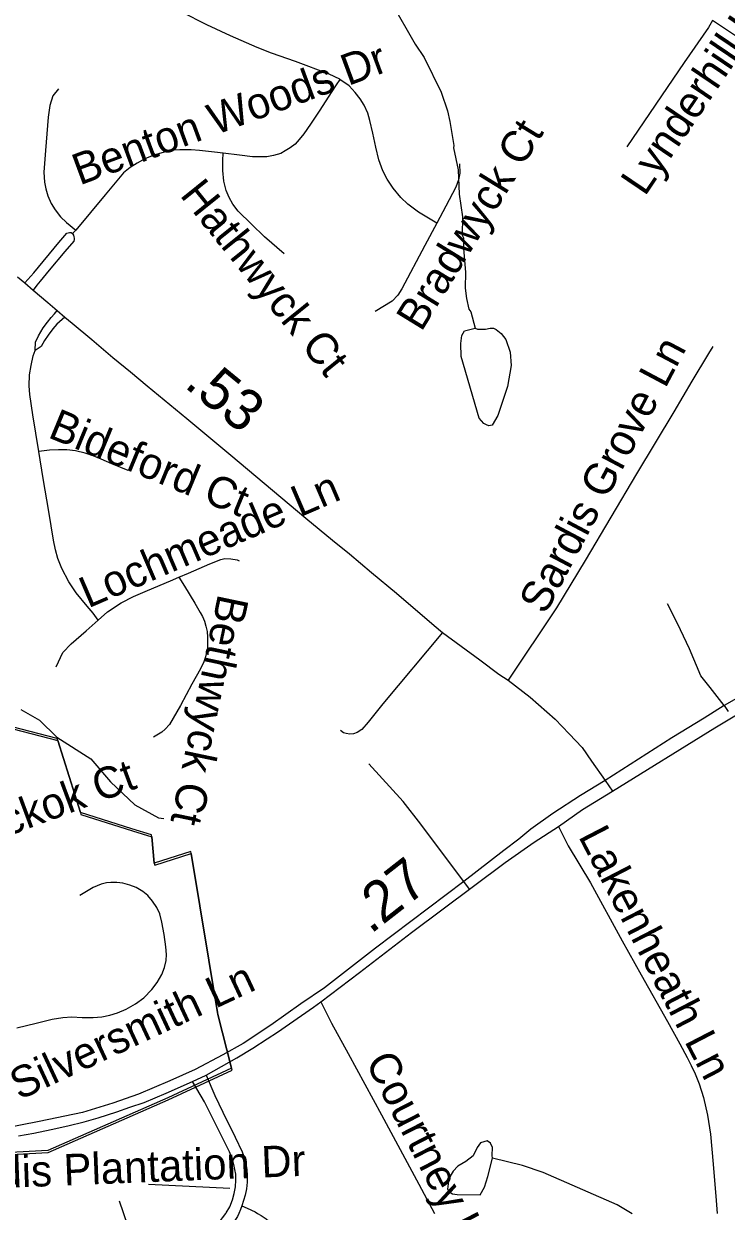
# Model space of a CAD drawing. Extents: x 1383679 to 1536984, y 460658 to 651027.
# Drawn here: x 1477876 to 1480007, y 501072 to 504672 of the extents above; entities that cross this region are included whole.
import ezdxf

# ---------------------------------------------------------------- set-up
doc = ezdxf.new("R2010")
doc.units = 0
for name, color, linetype in [('Default', 7, 'Continuous'), ('Exist Boundary Political City Limit New', 7, 'Continuous'), ('Exist Hydrographic Misc Water Feature', 7, 'Continuous'), ('Exist Road Non-System Type 51', 7, 'Continuous'), ('Exist Road Non-System Type 51 Label', 7, 'Continuous'), ('Exist Road Primary NC UnDivided 4 Lane Attributed', 7, 'Continuous'), ('Exist Road Secondary Mileage Hundredths English Label', 7, 'Continuous'), ('Exist Road Secondary Type 51 Attributed', 7, 'Continuous'), ('Map Preparation Boundary City Limit Buffer Line', 7, 'Continuous')]:
    doc.layers.add(name, color=color, linetype=linetype)

msp = doc.modelspace()

# ---------------------------------------------------------------- linework, layer by layer
at = {"layer": 'Default'}
for p, q in [((1477979.6, 502498.7), (1478048.1, 502280.8)), ((1478265.1, 502206.8), (1478272.5, 502127.3))]:
    msp.add_line(p, q, dxfattribs=at)
for points in [[(1477813.6, 502547.4), (1477815.8, 502541.5), (1477979.6, 502498.7)], [(1478048.1, 502280.8), (1478049.9, 502274.7), (1478206, 502225.6), (1478265.1, 502206.8)], [(1478272.5, 502127.3), (1478273.6, 502121.1), (1478384.5, 502156.2)], [(1478384.5, 502156.2), (1478464.1, 501674.7), (1478465.5, 501668.5), (1478506.6, 501506.3)], [(1478506.6, 501506.3), (1478313, 501416.5), (1477949.4, 501256.8), (1476856.5, 501197.8), (1476012, 501168.4), (1475776.9, 501112.5), (1475295.9, 500918.2), (1474788.5, 500683.2), (1474296, 500453.5), (1473953.4, 500235.6), (1473888.1, 500191.1), (1473458.5, 499815.3), (1473366.9, 499735.2), (1473369.5, 499729.8)]]:
    msp.add_lwpolyline(points, dxfattribs=at)
at = {"layer": 'Exist Boundary Political City Limit New'}
for p, q in [((1477979.6, 502498.7), (1478048.1, 502280.8)), ((1478048.1, 502280.8), (1477979.6, 502498.7)), ((1478265.1, 502206.8), (1478272.5, 502127.3)), ((1478272.5, 502127.3), (1478265.1, 502206.8))]:
    msp.add_line(p, q, dxfattribs=at)
for points in [[(1477813.6, 502547.4), (1477815.8, 502541.5), (1477979.6, 502498.7)], [(1477979.6, 502498.7), (1477977.9, 502504.8), (1477813.6, 502547.4)], [(1478048.1, 502280.8), (1478049.9, 502274.7), (1478206, 502225.6), (1478265.1, 502206.8)], [(1478265.1, 502206.8), (1478264, 502213), (1478204.4, 502231.8), (1478048.1, 502280.8)], [(1478384.5, 502156.2), (1478383.1, 502162.4), (1478272.5, 502127.3)], [(1478272.5, 502127.3), (1478273.6, 502121.1), (1478384.5, 502156.2)], [(1478384.5, 502156.2), (1478464.1, 501674.7), (1478465.5, 501668.5), (1478506.6, 501506.3)], [(1478506.6, 501506.3), (1478465.5, 501668.5), (1478464.1, 501674.7), (1478384.5, 502156.2)], [(1478506.6, 501506.3), (1478313, 501416.5), (1477949.4, 501256.8), (1476856.5, 501197.8), (1476012, 501168.4), (1475776.9, 501112.5), (1475295.9, 500918.2), (1474788.5, 500683.2), (1474296, 500453.5), (1473953.4, 500235.6), (1473888.1, 500191.1), (1473458.5, 499815.3), (1473366.9, 499735.2), (1473369.5, 499729.8)], [(1473369.5, 499729.8), (1473460.1, 499809.1), (1473889.8, 500185), (1473955, 500229.5), (1474297.6, 500447.3), (1474790.1, 500677), (1475297.5, 500912.1), (1475778.5, 501106.4), (1476013.6, 501162.2), (1476858.1, 501191.6), (1477951, 501250.7), (1478314.6, 501410.3), (1478508.2, 501500.1), (1478506.6, 501506.3)]]:
    msp.add_lwpolyline(points, dxfattribs=at)
at = {"layer": 'Exist Hydrographic Misc Water Feature'}
for points in [[(1478992.1, 504735), (1479063.7, 504609.5), (1479090.9, 504569), (1479143, 504464), (1479161.9, 504407.6), (1479169.2, 504375.5), (1479180.8, 504302.6), (1479179.7, 504295.3), (1479193.9, 504228.3), (1479197, 504154.9), (1479207.8, 504086.7), (1479206.7, 504030.7), (1479210.6, 504022.7), (1479209.9, 503990.7), (1479216.5, 503918.6), (1479215.6, 503870.6), (1479219.1, 503838.5), (1479226.5, 503806.4), (1479232.3, 503798.3), (1479245.7, 503748.4)], [(1479245.7, 503748.4), (1479253.2, 503745.9), (1479277.2, 503745.4), (1479291.4, 503749.1), (1479301.3, 503748.9), (1479309.2, 503744.7), (1479325, 503732.4), (1479338.6, 503714.1), (1479351.9, 503675.9), (1479355.1, 503635.9), (1479343.9, 503572.1), (1479314.3, 503484.6), (1479297.7, 503455), (1479287.7, 503453.2), (1479279.7, 503455.4), (1479271.8, 503459.5), (1479258.1, 503475.8), (1479203.7, 503662.8), (1479202.5, 503702.9), (1479204.9, 503726.8), (1479213.1, 503740.6), (1479245.7, 503748.4)], [(1477867.2, 502593.3), (1477924.3, 502560.5), (1477977, 502509.6), (1478080.3, 502443.1), (1478139.1, 502374), (1478213.7, 502304.5), (1478285, 502265.1), (1478301, 502262.7)], [(1479298.6, 501233.4), (1479297.4, 501241.1), (1479297.9, 501265.1), (1479292.2, 501279.2), (1479282.3, 501285.4), (1479262.2, 501279.8), (1479251.9, 501266), (1479239.5, 501240.2), (1479217.1, 501222.7), (1479192.8, 501209.2), (1479178.6, 501193.4), (1479166.2, 501171.7), (1479161.6, 501139.8), (1479167.4, 501131.7), (1479177.2, 501125.5), (1479191.2, 501123.2), (1479261.4, 501121.8), (1479273.6, 501145.5), (1479284.3, 501177.3), (1479298.6, 501233.4)], [(1479722.1, 501064.7), (1479676.6, 501091.6), (1479452.5, 501190), (1479388.9, 501211.3), (1479298.6, 501233.4)]]:
    msp.add_lwpolyline(points, dxfattribs=at)
at = {"layer": 'Exist Road Non-System Type 51'}
for p, q in [((1480075, 504608.4), (1479965.9, 504681.8)), ((1478034.2, 504045.7), (1478024.5, 504035.7)), ((1480001.1, 502604.8), (1479958.4, 502659.9)), ((1480001.1, 502604.8), (1480013.2, 502587.4)), ((1479499, 502238.4), (1479528.3, 502180))]:
    msp.add_line(p, q, dxfattribs=at)
for points in [[(1478835.5, 504503), (1478835, 504503.3), (1478802.4, 504519.1), (1478700.5, 504556.7), (1478628.2, 504582.6), (1478584, 504599.9), (1478503.1, 504634.9), (1478431.7, 504668.4), (1478355.5, 504706.4), (1478270.3, 504747.9), (1478194.4, 504785.6), (1478107.7, 504827.9), (1478059.9, 504850.5), (1478036.2, 504856.4), (1478013, 504858.8), (1477992.9, 504857.7)], [(1479965.9, 504681.8), (1479953.4, 504659.7), (1479879.4, 504554.5), (1479705.9, 504298.9)], [(1478835.5, 504503), (1478824.4, 504486.3), (1478808.5, 504462.7), (1478774.2, 504410.1), (1478746.6, 504367.2), (1478726.3, 504337.6), (1478712.1, 504320.2), (1478699.6, 504306.4), (1478684.9, 504295.3), (1478669.8, 504286.3), (1478656, 504278.6), (1478634.3, 504272), (1478613.6, 504268), (1478596.4, 504267.8), (1478570, 504268.2), (1478531.1, 504273.4), (1478481.8, 504279.1)], [(1479129.3, 504067.4), (1479074.3, 504100.6), (1479041.5, 504124.7), (1479020, 504145.3), (1478997.2, 504172.9), (1478978.5, 504200.7), (1478966, 504225.9), (1478953.2, 504259.4), (1478944.3, 504297.6), (1478935.5, 504339.4), (1478926.7, 504378), (1478919.7, 504400.6), (1478908.7, 504425), (1478896.9, 504444), (1478882, 504463.5), (1478863.5, 504483.1), (1478835.5, 504503)], [(1477981.8, 504473.8), (1477964.6, 504452.6), (1477955.1, 504423.5), (1477950.2, 504388.2), (1477942, 504287), (1477937.3, 504221.2), (1477939.1, 504191.6), (1477943.1, 504171.5), (1477949.9, 504150), (1477959.7, 504127.2), (1477971.9, 504107.3), (1477988.3, 504085.9), (1478005.7, 504069.2), (1478034.2, 504045.7)], [(1478481.8, 504279.1), (1478454.7, 504282.2), (1478410, 504287.2), (1478384.2, 504289.7), (1478363.9, 504289.7), (1478349.6, 504289.2), (1478330.7, 504287.9), (1478310.8, 504284.6), (1478295.2, 504280.6), (1478274.6, 504274.6), (1478260.5, 504269.2), (1478243.7, 504262.1), (1478220.1, 504249.3), (1478199.7, 504236.2), (1478179.5, 504219.7), (1478123.9, 504152.8), (1478078.9, 504099.4), (1478034.6, 504046.1), (1478034.2, 504045.7)], [(1478666, 503973.9), (1478606.6, 504025.3), (1478567.7, 504063.7), (1478527, 504103.9), (1478510.7, 504124.3), (1478499.2, 504144.9), (1478490.8, 504166.1), (1478482.9, 504194.8), (1478480, 504227.1), (1478480.5, 504256.7), (1478481.8, 504279.1)], [(1479198.5, 504246.5), (1479198.8, 504218.5), (1479195.1, 504198), (1479187.3, 504176.2), (1479156.5, 504118.6), (1479129.3, 504067.4)], [(1479129.3, 504067.4), (1479093.2, 503999.3), (1479023.7, 503867.6), (1479011, 503849.3), (1478993.6, 503830.3), (1478942.1, 503799.1)], [(1477879.6, 503886.2), (1477906.6, 503916.4), (1477983.1, 504008.4), (1478007.6, 504037.1), (1478015, 504039.3), (1478019.8, 504038.4), (1478024.5, 504035.7)], [(1478024.5, 504035.7), (1478027, 504031.2), (1478028.3, 504026.2), (1478029.2, 504021.2), (1478029.4, 504017.2), (1478028.1, 504012.9), (1478001.4, 503981.5), (1477953.8, 503924.7), (1477926.2, 503891.8), (1477916.5, 503879.3), (1477905.1, 503864.5)], [(1477911.5, 503681.1), (1477912.2, 503706.3), (1477921.4, 503725.3), (1477935.5, 503749.9), (1477948, 503767), (1477959.8, 503780.9), (1477969.6, 503792.5), (1477978, 503802.5)], [(1478001.4, 503782.6), (1477976.6, 503761.2), (1477964.4, 503746.7), (1477950.4, 503728), (1477939.1, 503711), (1477928.8, 503693.4), (1477911.5, 503681.1)], [(1477922.1, 503375.3), (1477904, 503486), (1477895.2, 503547.9), (1477893, 503573.8), (1477893.9, 503607.7), (1477898.6, 503636.2), (1477905.4, 503665.1), (1477911.5, 503681.1)], [(1479966.5, 503693.3), (1479953.6, 503671.6), (1479903.3, 503588.6), (1479848.2, 503494.8), (1479735.6, 503307.3), (1479579, 503044.4), (1479493, 502900.9), (1479345.6, 502682.5)], [(1478193.5, 503317.8), (1478143.3, 503338.1), (1478111.3, 503351.6), (1478087, 503362.2), (1478062.3, 503370.5), (1478033.2, 503377.2), (1478006.7, 503379.9), (1477981.4, 503380.4), (1477954.7, 503379), (1477922.1, 503375.3)], [(1478102.2, 502863.9), (1478087, 502884.7), (1478068.3, 502906.7), (1478035, 502946.6), (1478013.6, 502980.3), (1477991.8, 503020.4), (1477979.9, 503051.2), (1477972.4, 503077.1), (1477966.2, 503106.6), (1477952.2, 503193.6), (1477935.5, 503293.5), (1477922.1, 503375.3)], [(1478347.1, 502993.9), (1478376, 503006.6), (1478441.4, 503034.3), (1478473.8, 503047.8), (1478486.9, 503050.7), (1478504.6, 503049.8), (1478523.6, 503046.9), (1478529.6, 503044)], [(1478102.2, 502863.9), (1478130.7, 502889.6), (1478171.8, 502916), (1478209.7, 502935.3), (1478251.9, 502954.2), (1478321.3, 502982.6), (1478347.1, 502993.9)], [(1478347.1, 502993.9), (1478364.4, 502967), (1478395.8, 502915), (1478411.5, 502887.6), (1478418.2, 502874.5), (1478424.5, 502860.6), (1478428.8, 502845.8), (1478432.7, 502830), (1478434.2, 502812.6), (1478434, 502795.1), (1478433.5, 502780.3), (1478431.3, 502766.8), (1478427.5, 502752.4), (1478422.7, 502737.3), (1478412.4, 502715.9), (1478386.8, 502669.6), (1478351.7, 502605.2), (1478318.3, 502547.6), (1478305.9, 502533.7), (1478295.3, 502524.8), (1478270.4, 502509.1)], [(1479958.4, 502659.9), (1479930.8, 502695.4), (1479895.6, 502776.5), (1479859.9, 502853.7), (1479828.8, 502913)], [(1477974.7, 502722.4), (1477995.2, 502765.9), (1478019.9, 502791.7), (1478066.1, 502831.5), (1478102.2, 502863.9)], [(1479147.1, 502826.4), (1478965.3, 502609.9), (1478921.4, 502555.2), (1478902, 502532.9), (1478888.3, 502523.5), (1478876.9, 502519.4), (1478865.4, 502518.5), (1478854.4, 502520.3), (1478846.5, 502522.8), (1478837.3, 502529.3)], [(1479228.6, 502048.6), (1479081, 502245.6), (1479027.4, 502314.4), (1478923.6, 502428.6)], [(1479528.3, 502180), (1479595.2, 502067.6), (1479692.1, 501891.6), (1479749.8, 501788.8), (1479828.9, 501647.4), (1479866.7, 501579.3), (1479889.1, 501538.1), (1479901.4, 501514), (1479913.1, 501488.8), (1479925.4, 501458.7), (1479938, 501416.8), (1479950.7, 501364), (1479960.1, 501305.5), (1479967.7, 501215.5), (1479976.8, 501104.5), (1479979.4, 501066)], [(1477855.2, 501627.9), (1477914.2, 501642.7), (1477962.5, 501654.2), (1477994.7, 501659.2), (1478022.4, 501661.4), (1478053.7, 501660), (1478086.6, 501660.1), (1478113.6, 501662.1), (1478137.9, 501667), (1478161.3, 501674), (1478187.6, 501685.3), (1478215.5, 501701), (1478240.7, 501719.3), (1478264.5, 501744), (1478280.8, 501765.8), (1478295.4, 501790.1), (1478303.5, 501811.5), (1478308.6, 501832.2), (1478309.1, 501850.4), (1478307.7, 501873.6), (1478302.1, 501911.4), (1478295.1, 501948.6), (1478288.8, 501973.7), (1478280.1, 501992.7), (1478266.6, 502012.5), (1478252.6, 502029.4), (1478237.3, 502041.9), (1478217.8, 502053.4), (1478198.6, 502061.1), (1478177.4, 502067.1), (1478158.3, 502068.3), (1478140.8, 502069.2), (1478127, 502067.3), (1478110.9, 502063.8), (1478087.2, 502053.6), (1478046.1, 502029.8)], [(1478777.3, 501706.9), (1478810.3, 501642.5), (1478860.4, 501550.2), (1478961.3, 501364.1), (1479074.4, 501154), (1479122.6, 501066)], [(1478429.3, 501484.8), (1478455.8, 501423.6), (1478480.4, 501372.2), (1478518.1, 501297.3), (1478538.9, 501252.7), (1478546, 501233.6), (1478550.1, 501216.7), (1478553.2, 501197.9), (1478554.4, 501180.5), (1478554.2, 501160.3), (1478552.6, 501140), (1478548.5, 501120.7), (1478538.1, 501088.9)], [(1478300.2, 500917.1), (1478438.2, 501011.6), (1478445.7, 501018.3), (1478459.6, 501029.7), (1478469.8, 501040.1), (1478479.5, 501052.2), (1478489.2, 501066), (1478490.3, 501067.6), (1478501.1, 501085.6), (1478510, 501106.9), (1478515, 501126.3), (1478518.6, 501146.6), (1478519.7, 501166.8), (1478519.3, 501184.8), (1478517.2, 501199.4), (1478514.1, 501214.1), (1478509.4, 501230.3), (1478500.1, 501252.3), (1478468, 501316.9), (1478424.6, 501403.8), (1478388.1, 501466.1)], [(1478501.1, 501141.8), (1478255.3, 501153.6)], [(1478165.4, 501104), (1478191.4, 501030.6), (1478226.9, 500969.1), (1478300.2, 500917.1)], [(1478538.1, 501088.9), (1478534.3, 501077.2), (1478528.9, 501066), (1478524.4, 501056.7), (1478514.8, 501041.2), (1478502.2, 501023.9), (1478487.3, 501007.3), (1478472, 500993.3), (1478460.1, 500983.8), (1478319.1, 500884)], [(1478538.1, 501088.9), (1478553.7, 501081.9), (1478578, 501070.3), (1478585.8, 501066), (1478596.9, 501059.9), (1478611.5, 501049.3), (1478625.7, 501037), (1478640.4, 501022.8), (1478652.3, 501004.1), (1478671.2, 500969.7), (1478721.4, 500866.8), (1478788.9, 500729.3), (1478877.7, 500549.5), (1478965.8, 500372), (1479039.5, 500219.6), (1479085.9, 500124.5), (1479096.2, 500101.3), (1479103.9, 500075.6), (1479108.2, 500047.1), (1479110.6, 500016.9), (1479109.5, 499984.7), (1479107.7, 499971.9), (1479103, 499943.5), (1479093.5, 499906.6)]]:
    msp.add_lwpolyline(points, dxfattribs=at)
at = {"layer": 'Exist Road Primary NC UnDivided 4 Lane Attributed'}
for points in [[(1483124.8, 503961.3), (1483076.3, 503947.2), (1482897.4, 503894.2), (1482653.9, 503826.7), (1482481.6, 503785), (1482365.6, 503749.6), (1482221.5, 503707.8), (1482103.9, 503672.5), (1481987.9, 503629.1), (1481739.4, 503531.1), (1481558.8, 503450.8), (1481391.5, 503367.2), (1481186.1, 503282.1), (1481162, 503268.9), (1481056.9, 503211.4), (1480894.5, 503121.4), (1480707.3, 503012.1), (1480515.6, 502904.2), (1480258.3, 502751.9), (1480171.9, 502702.6), (1480001.1, 502604.8), (1479940.6, 502567.3), (1479842.6, 502506.9), (1479640.2, 502377.6)], [(1479662.7, 502345.4), (1479972.9, 502537.1), (1480530.9, 502871.6), (1480872.1, 503063.6), (1481077.6, 503171.2), (1481864.5, 503525.5), (1482070.7, 503601), (1482209.1, 503647.6), (1482349.1, 503690.2), (1482655.5, 503770.5), (1483137.9, 503895.2)], [(1479640.2, 502377.6), (1479565, 502332.1), (1479481.4, 502277.8), (1479414.2, 502230.5), (1479378.5, 502200.3), (1479332.9, 502165.6), (1479211.6, 502071.4), (1478943.8, 501869.7), (1478788.7, 501749.4), (1478717.2, 501701.3), (1478626.1, 501636.4), (1478542, 501580.5), (1478480.8, 501546.9), (1478396.7, 501502.2), (1478319.4, 501467.5), (1478224.9, 501427.2), (1478147, 501399.8), (1478054.8, 501371.8), (1477923.3, 501343.9), (1477810.4, 501322.6)], [(1477860.9, 501301.3), (1477907.2, 501308.8), (1477959.2, 501320.3), (1478010.5, 501331.1), (1478059.8, 501343.4), (1478102.5, 501355.8), (1478158.6, 501373.6), (1478198.4, 501387.6), (1478242, 501402.2), (1478308.6, 501429.9), (1478388.1, 501466.1), (1478429.3, 501484.8), (1478475.9, 501510.9), (1478523.1, 501537.4), (1478571.3, 501566.2), (1478614.7, 501594.6), (1478646, 501615.5), (1478755.8, 501690.6), (1478777.3, 501706.9), (1478894.8, 501796.4), (1479052.4, 501917.1), (1479240.3, 502057.4), (1479336.4, 502129.3), (1479425.2, 502191.4), (1479499, 502238.4), (1479571.6, 502289.8), (1479662.7, 502345.4)]]:
    msp.add_lwpolyline(points, dxfattribs=at)
at = {"layer": 'Exist Road Secondary Type 51 Attributed'}
for points in [[(1477857.7, 503904.9), (1477879.6, 503886.2), (1477905.1, 503864.5), (1477949, 503827.1), (1477978, 503802.5), (1478001.4, 503782.6), (1478023.3, 503764.1), (1478082.8, 503714.6), (1478147, 503660.4), (1478200.7, 503616.5), (1478251.3, 503573.9), (1478371.5, 503474.6), (1478504.7, 503363.7), (1478606.1, 503279.1), (1478732.6, 503173.4), (1478813.2, 503106.5), (1478864.2, 503064.5), (1478931.7, 503008.7), (1479007.1, 502945.9), (1479121.1, 502848), (1479147.1, 502826.4), (1479260.3, 502744.1), (1479318, 502700.4), (1479345.6, 502682.5), (1479413.1, 502630.5), (1479488, 502563.4), (1479530.7, 502519.7), (1479569.9, 502478.3), (1479599, 502436.6), (1479640.2, 502377.6)], [(1479640.2, 502377.6), (1479662.7, 502345.4)]]:
    msp.add_lwpolyline(points, dxfattribs=at)
at = {"layer": 'Map Preparation Boundary City Limit Buffer Line'}
for p, q in [((1477979.6, 502498.7), (1478048.1, 502280.8)), ((1478048.1, 502280.8), (1477979.6, 502498.7)), ((1477979.6, 502498.7), (1478048.1, 502280.8)), ((1478265.1, 502206.8), (1478272.5, 502127.3)), ((1478272.5, 502127.3), (1478265.1, 502206.8)), ((1478265.1, 502206.8), (1478272.5, 502127.3))]:
    msp.add_line(p, q, dxfattribs=at)
for points in [[(1477813.6, 502547.4), (1477815.8, 502541.5), (1477979.6, 502498.7)], [(1477979.6, 502498.7), (1477977.9, 502504.8), (1477813.6, 502547.4)], [(1477813.6, 502547.4), (1477815.8, 502541.5), (1477979.6, 502498.7)], [(1478048.1, 502280.8), (1478049.9, 502274.7), (1478206, 502225.6), (1478265.1, 502206.8)], [(1478265.1, 502206.8), (1478264, 502213), (1478204.4, 502231.8), (1478048.1, 502280.8)], [(1478048.1, 502280.8), (1478049.9, 502274.7), (1478206, 502225.6), (1478265.1, 502206.8)], [(1478384.5, 502156.2), (1478383.1, 502162.4), (1478272.5, 502127.3)], [(1478272.5, 502127.3), (1478273.6, 502121.1), (1478384.5, 502156.2)], [(1478272.5, 502127.3), (1478273.6, 502121.1), (1478384.5, 502156.2)], [(1478384.5, 502156.2), (1478464.1, 501674.7), (1478465.5, 501668.5), (1478506.6, 501506.3)], [(1478506.6, 501506.3), (1478465.5, 501668.5), (1478464.1, 501674.7), (1478384.5, 502156.2)], [(1478384.5, 502156.2), (1478464.1, 501674.7), (1478465.5, 501668.5), (1478506.6, 501506.3)], [(1478506.6, 501506.3), (1478313, 501416.5), (1477949.4, 501256.8), (1476856.5, 501197.8), (1476012, 501168.4), (1475776.9, 501112.5), (1475295.9, 500918.2), (1474788.5, 500683.2), (1474296, 500453.5), (1473953.4, 500235.6), (1473888.1, 500191.1), (1473458.5, 499815.3), (1473366.9, 499735.2), (1473369.5, 499729.8)], [(1478506.6, 501506.3), (1478313, 501416.5), (1477949.4, 501256.8), (1476856.5, 501197.8), (1476012, 501168.4), (1475776.9, 501112.5), (1475295.9, 500918.2), (1474788.5, 500683.2), (1474296, 500453.5), (1473953.4, 500235.6), (1473888.1, 500191.1), (1473458.5, 499815.3), (1473366.9, 499735.2), (1473369.5, 499729.8)], [(1473369.5, 499729.8), (1473460.1, 499809.1), (1473889.8, 500185), (1473955, 500229.5), (1474297.6, 500447.3), (1474790.1, 500677), (1475297.5, 500912.1), (1475778.5, 501106.4), (1476013.6, 501162.2), (1476858.1, 501191.6), (1477951, 501250.7), (1478314.6, 501410.3), (1478508.2, 501500.1), (1478506.6, 501506.3)]]:
    msp.add_lwpolyline(points, dxfattribs=at)

# ---------------------------------------------------------------- texts
at = {"layer": 'Exist Road Non-System Type 51 Label'}
for s, rotation, p in [('Lynderhill Ln', 55.9564, (1479760.4, 504146)), ('Benton Woods Dr', 20.3122, (1478046, 504181.1)), ('Bradwyck Ct', 58.4371, (1479082.3, 503735.3)), ('Hathwyck Ct', 308.7989, (1478347.9, 504151.6)), ('Sardis Grove Ln', 62.0744, (1479458.5, 502877.6)), ('Bideford Ct', 337.535, (1477946.5, 503419.1)), ('Lochmeade Ln', 23.265, (1478071.7, 502899.1)), ('Bethwyck Ct', 258.1768, (1478466.5, 502945.9)), ('Hickok Ct', 20.3768, (1477714.7, 502166.5)), ('Lakenheath Ln', 297.3905, (1479557.5, 502209.1)), ('Silversmith Ln', 25.0187, (1477862.8, 501408.1)), ('Courtney Ln', 297.2352, (1478911.4, 501525.8)), ('Sardis Plantation Dr', 2.3029, (1477604, 501134.5))]:
    msp.add_text(s, height=95, rotation=rotation, dxfattribs=at).set_placement(p)
at = {"layer": 'Exist Road Secondary Mileage Hundredths English Label'}
for s, rotation, p in [('.53', 320.6849, (1478359.9, 503572.9)), ('.27', 38.034, (1478928.4, 501910.5))]:
    msp.add_text(s, height=125, rotation=rotation, dxfattribs=at).set_placement(p)

doc.saveas('drawing.dxf')
